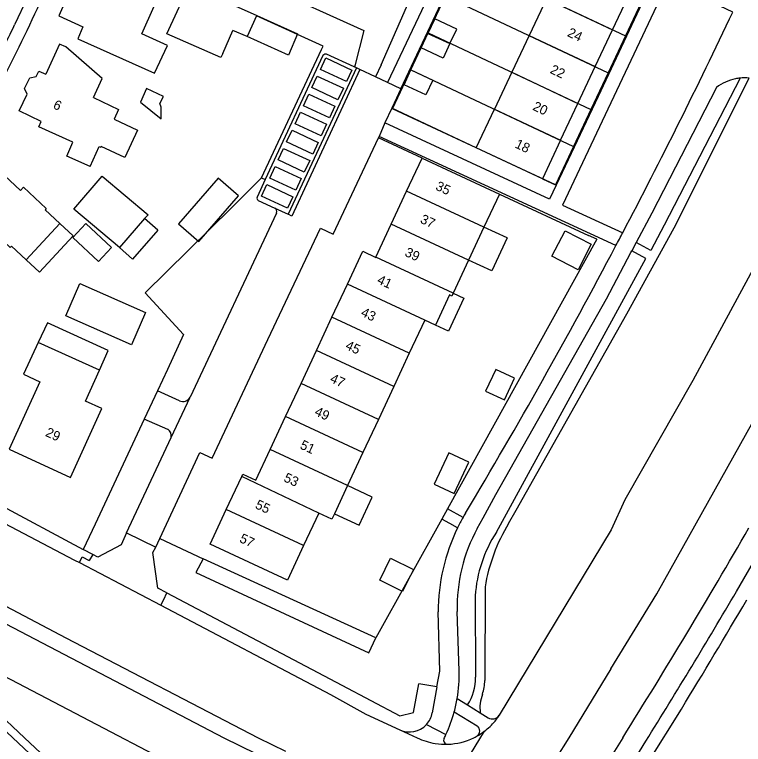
# Model space of a CAD drawing. Extents: x 194485 to 197793, y 468269 to 470822.
# Drawn here: x 195425.3 to 195516.6, y 470499.2 to 470590.6 of the extents above; entities that cross this region are included whole.
import ezdxf

# ---------------------------------------------------------------- set-up
doc = ezdxf.new("R2010")
doc.units = 0
for name, color, linetype in [('BGT grensvlak begroeid terreindeel', 7, 'Continuous'), ('BGT grensvlak begroeid terreindeel LR', 7, 'Continuous'), ('BGT grensvlak gebouwinstallatie plus 1', 7, 'Continuous'), ('BGT grensvlak onbegroeid terreindeel', 7, 'Continuous'), ('BGT grensvlak overig bouwwerk uitbreiding populatie', 7, 'Continuous'), ('BGT grensvlak pand op maaiveld', 7, 'Continuous'), ('BGT grensvlak pand op maaiveld LR', 7, 'Continuous'), ('BGT grensvlak vegetatieobject', 7, 'Continuous'), ('BGT grensvlak wegdeel', 7, 'Continuous'), ('BGT tekst huisnummerreeks', 7, 'Continuous'), ('GEM grensvlak WOZ_BRK percelen', 7, 'Continuous')]:
    doc.layers.add(name, color=color, linetype=linetype)

msp = doc.modelspace()

# ---------------------------------------------------------------- linework, layer by layer
at = {"layer": 'BGT grensvlak begroeid terreindeel'}
for p, q in [((195471.188, 470584.303), (195470.492, 470582.774)), ((195456.196, 470570.139), (195456.682, 470569.913))]:
    msp.add_line(p, q, dxfattribs=at)
for points in [[(195464.56, 470609.899), (195459.626, 470600.82), (195456.634, 470594.236), (195469.034, 470588.6), (195467.885, 470584.173), (195467.811, 470584.033)], [(195471.188, 470584.303), (195475.585, 470594.314), (195477.121, 470597.233), (195478.748, 470596.395)], [(195448.922, 470522.407), (195447.966, 470520.696), (195469.67, 470510.657), (195470.536, 470512.508)]]:
    msp.add_lwpolyline(points, dxfattribs=at)
at = {"layer": 'BGT grensvlak begroeid terreindeel LR'}
msp.add_lwpolyline([(195411.281, 470514.351), (195448.98, 470494.651), (195441.257, 470486.159)], dxfattribs=at)
at = {"layer": 'BGT grensvlak gebouwinstallatie plus 1'}
for p, q in [((195455.613, 470590.479), (195460.724, 470588.153)), ((195459.578, 470585.505), (195454.421, 470587.828)), ((195460.724, 470588.153), (195459.578, 470585.505)), ((195441.81, 470581.304), (195441.039, 470579.618)), ((195443.936, 470580.331), (195441.81, 470581.304)), ((195443.481, 470579.461), (195443.936, 470580.331)), ((195441.039, 470579.618), (195443.652, 470577.527)), ((195443.649, 470578.971), (195443.481, 470579.461)), ((195443.652, 470577.527), (195443.649, 470578.971)), ((195443.226, 470563.572), (195441.57, 470565.02)), ((195486.98, 470562.614), (195484.08, 470563.966)), ((195443.226, 470563.572), (195440.067, 470559.958)), ((195492.593, 470560.312), (195494.241, 470563.512)), ((195494.241, 470563.512), (195497.518, 470561.825)), ((195486.98, 470562.614), (195485.049, 470558.472)), ((195440.067, 470559.958), (195438.411, 470561.406)), ((195497.518, 470561.825), (195495.87, 470558.624)), ((195495.87, 470558.624), (195492.593, 470560.312)), ((195485.049, 470558.472), (195482.149, 470559.824)), ((195480.218, 470555.682), (195481.558, 470555.057)), ((195481.558, 470555.057), (195479.624, 470550.913)), ((195479.624, 470550.913), (195477.993, 470551.674))]:
    msp.add_line(p, q, dxfattribs=at)
for points in [[(195450.797, 470570.091), (195445.817, 470564.364), (195448.37, 470562.144), (195453.35, 470567.871), (195450.797, 470570.091)], [(195435.916, 470546.027), (195436.99, 470548.507), (195429.411, 470551.962), (195428.247, 470549.526)], [(195479.676, 470535.681), (195477.851, 470531.773), (195480.364, 470530.6), (195482.188, 470534.508), (195479.676, 470535.681)], [(195465.338, 470528.066), (195468.428, 470526.623), (195470.076, 470530.153), (195466.986, 470531.596)]]:
    msp.add_lwpolyline(points, dxfattribs=at)
at = {"layer": 'BGT grensvlak onbegroeid terreindeel'}
for p, q in [((195456.196, 470570.139), (195463.744, 470586.202)), ((195483.104, 470573.889), (195472.524, 470578.867)), ((195476.328, 470572.615), (195470.869, 470575.156)), ((195453.55, 470567.445), (195456.196, 470570.139)), ((195491.414, 470570.011), (195493.117, 470569.21)), ((195486.011, 470568.108), (195497.167, 470562.915)), ((195498.239, 470562.431), (195479.502, 470528.666)), ((195498.239, 470562.431), (195497.167, 470562.915)), ((195478.799, 470527.398), (195470.536, 470512.508)), ((195443.461, 470524.957), (195448.922, 470522.407)), ((195470.536, 470512.508), (195448.922, 470522.407))]:
    msp.add_line(p, q, dxfattribs=at)
for points in [[(195463.744, 470586.202), (195463.951, 470586.643), (195455.596, 470590.44)], [(195453.55, 470567.445), (195452.469, 470566.381), (195441.639, 470555.729), (195446.439, 470550.496), (195444.438, 470546.109), (195443.189, 470543.442)], [(195441.533, 470539.904), (195435.369, 470526.743), (195433.883, 470523.57)]]:
    msp.add_lwpolyline(points, dxfattribs=at)
at = {"layer": 'BGT grensvlak overig bouwwerk uitbreiding populatie'}
for points in [[(195435.788, 470559.644), (195437.423, 470561.401), (195434.201, 470564.398), (195432.567, 470562.641), (195435.788, 470559.644)], [(195485.554, 470546.138), (195484.284, 470543.42), (195486.64, 470542.32), (195487.909, 470545.038), (195485.554, 470546.138)], [(195473.896, 470518.315), (195471.021, 470519.726), (195472.385, 470522.507), (195475.261, 470521.096), (195473.896, 470518.315)]]:
    msp.add_lwpolyline(points, dxfattribs=at)
at = {"layer": 'BGT grensvlak pand op maaiveld'}
for p, q in [((195500.2, 470588.68), (195502.471, 470593.506)), ((195491.903, 470592.585), (195489.731, 470587.971)), ((195451.77, 470592.179), (195455.613, 470590.479)), ((195455.596, 470590.44), (195454.421, 470587.828)), ((195455.613, 470590.479), (195455.596, 470590.44)), ((195451.362, 470585.723), (195452.604, 470588.593)), ((195454.421, 470587.828), (195452.604, 470588.593)), ((195498.028, 470584.066), (195500.2, 470588.68)), ((195489.731, 470587.971), (195487.559, 470583.356)), ((195436.249, 470582.564), (195431.693, 470586.538)), ((195495.857, 470579.451), (195498.028, 470584.066)), ((195487.559, 470583.356), (195485.388, 470578.742)), ((195435.175, 470580.215), (195436.249, 470582.564)), ((195493.685, 470574.837), (195495.857, 470579.451)), ((195483.104, 470573.889), (195485.388, 470578.742)), ((195493.685, 470574.837), (195491.414, 470570.011)), ((195491.414, 470570.011), (195483.104, 470573.889)), ((195474.397, 470568.473), (195476.328, 470572.615)), ((195476.328, 470572.615), (195486.011, 470568.108)), ((195472.467, 470564.331), (195474.397, 470568.473)), ((195486.011, 470568.108), (195484.08, 470563.966)), ((195438.411, 470561.406), (195432.688, 470566.216)), ((195441.57, 470565.02), (195438.411, 470561.406)), ((195470.536, 470560.188), (195472.467, 470564.331)), ((195484.08, 470563.966), (195482.149, 470559.824)), ((195482.149, 470559.824), (195480.218, 470555.682)), ((195465.037, 470552.666), (195466.97, 470556.807)), ((195479.765, 470555.471), (195477.993, 470551.674)), ((195463.103, 470548.525), (195465.037, 470552.666)), ((195476.653, 470552.3), (195474.72, 470548.16)), ((195477.993, 470551.674), (195476.653, 470552.3)), ((195435.916, 470546.027), (195428.247, 470549.526)), ((195461.17, 470544.384), (195463.103, 470548.525)), ((195474.72, 470548.16), (195472.786, 470544.019)), ((195459.236, 470540.243), (195461.17, 470544.384)), ((195472.786, 470544.019), (195470.852, 470539.877)), ((195457.303, 470536.103), (195459.236, 470540.243)), ((195470.852, 470539.877), (195468.919, 470535.736)), ((195468.919, 470535.736), (195466.986, 470531.596)), ((195451.804, 470528.58), (195453.738, 470532.721)), ((195466.986, 470531.596), (195465.338, 470528.066)), ((195463.384, 470528.137), (195461.487, 470524.073))]:
    msp.add_line(p, q, dxfattribs=at)
for points in [[(195430.806, 470590.418), (195433.842, 470589.037), (195433.221, 470587.558), (195442.813, 470583.242), (195444.443, 470586.699), (195441.216, 470588.18), (195442.758, 470591.624), (195433.306, 470595.979), (195430.806, 470590.418)], [(195451.362, 470585.723), (195451.112, 470585.213), (195444.353, 470588.159), (195447.177, 470594.358), (195451.77, 470592.179)], [(195479.811, 470586.952), (195480.663, 470588.765), (195477.915, 470590.038), (195477.063, 470588.225)], [(195479.811, 470586.952), (195478.959, 470585.138), (195476.211, 470586.411), (195477.063, 470588.225)], [(195431.693, 470586.538), (195430.924, 470586.89), (195429.192, 470583.098)], [(195432.583, 470574.585), (195428.335, 470576.513), (195428.608, 470577.201), (195425.839, 470578.534), (195426.861, 470580.601), (195426.524, 470581.309), (195427.192, 470582.643), (195427.968, 470582.84), (195428.298, 470583.507), (195429.192, 470583.098)], [(195474.073, 470581.801), (195474.939, 470583.64), (195477.662, 470582.353), (195476.796, 470580.514), (195474.073, 470581.801)], [(195435.175, 470580.215), (195438.297, 470578.703), (195437.736, 470577.482)], [(195437.736, 470577.482), (195440.687, 470576.091), (195439.073, 470572.666), (195436.122, 470574.056)], [(195434.728, 470571.547), (195431.81, 470572.837), (195432.583, 470574.585)], [(195434.728, 470571.547), (195435.866, 470574.056), (195436.077, 470573.96), (195436.122, 470574.056)], [(195426.734, 470559.852), (195424.885, 470561.578), (195424.735, 470561.417), (195419.221, 470566.574), (195420.742, 470568.233), (195420.57, 470569.371), (195422.041, 470570.939), (195423.169, 470570.88), (195423.318, 470571.042), (195426.033, 470568.543), (195426.417, 470568.951), (195429.257, 470566.279), (195429.107, 470566.119), (195430.938, 470564.396)], [(195432.688, 470566.216), (195436.242, 470570.352), (195442.004, 470565.517), (195441.57, 470565.02)], [(195430.938, 470564.396), (195432.623, 470562.871), (195428.383, 470558.314), (195426.734, 470559.852)], [(195466.97, 470556.807), (195468.9, 470560.94), (195470.527, 470560.17), (195470.536, 470560.188)], [(195431.686, 470552.868), (195433.458, 470556.885), (195441.701, 470553.247), (195439.929, 470549.23), (195431.686, 470552.868)], [(195480.218, 470555.682), (195480.055, 470555.333), (195479.765, 470555.471)], [(195428.247, 470549.526), (195426.396, 470545.523), (195428.43, 470544.583), (195424.593, 470536.139), (195432.283, 470532.616), (195436.209, 470541.223), (195434.171, 470542.152), (195435.916, 470546.027)], [(195453.738, 470532.721), (195453.875, 470533.015), (195455.506, 470532.253), (195457.303, 470536.103)], [(195461.487, 470524.073), (195459.461, 470519.734), (195449.784, 470524.253), (195451.804, 470528.58)], [(195465.338, 470528.066), (195465.015, 470527.375), (195463.384, 470528.137)]]:
    msp.add_lwpolyline(points, dxfattribs=at)
at = {"layer": 'BGT grensvlak pand op maaiveld LR'}
for p, q in [((195491.903, 470592.585), (195500.2, 470588.68)), ((195477.063, 470588.225), (195479.811, 470586.952)), ((195489.731, 470587.971), (195498.028, 470584.066)), ((195487.559, 470583.356), (195495.857, 470579.451)), ((195485.388, 470578.742), (195493.685, 470574.837)), ((195484.08, 470563.966), (195474.397, 470568.473)), ((195430.938, 470564.396), (195426.734, 470559.852)), ((195482.149, 470559.824), (195472.467, 470564.331)), ((195480.218, 470555.682), (195470.536, 470560.188)), ((195476.653, 470552.3), (195466.97, 470556.807)), ((195474.72, 470548.16), (195465.037, 470552.666)), ((195472.786, 470544.019), (195463.103, 470548.525)), ((195470.852, 470539.877), (195461.17, 470544.384)), ((195468.919, 470535.736), (195459.236, 470540.243)), ((195466.986, 470531.596), (195457.303, 470536.103)), ((195463.384, 470528.137), (195453.738, 470532.721)), ((195461.487, 470524.073), (195451.804, 470528.58))]:
    msp.add_line(p, q, dxfattribs=at)
at = {"layer": 'BGT grensvlak vegetatieobject'}
for points in [[(195407.995, 470516.068), (195425.08, 470500), (195440.569, 470485.433)], [(195411.281, 470514.351), (195426.54, 470500), (195441.257, 470486.159)]]:
    msp.add_lwpolyline(points, dxfattribs=at)
at = {"layer": 'BGT grensvlak wegdeel'}
for p, q in [((195473.659, 470581.286), (195483.565, 470602.37)), ((195429.11, 470597.477), (195425.281, 470589.286)), ((195478.748, 470596.395), (195472.008, 470582.061)), ((195463.912, 470585.462), (195456.682, 470569.913)), ((195467.811, 470584.033), (195464.356, 470585.604)), ((195468.104, 470583.9), (195467.811, 470584.033)), ((195468.104, 470583.9), (195459.564, 470565.562)), ((195468.547, 470583.69), (195468.104, 470583.9)), ((195470.492, 470582.774), (195468.547, 470583.69)), ((195472.008, 470582.061), (195470.492, 470582.774)), ((195473.659, 470581.286), (195472.008, 470582.061)), ((195473.659, 470581.286), (195472.524, 470578.867)), ((195472.524, 470578.867), (195471.659, 470577.023)), ((195471.659, 470577.023), (195470.949, 470575.327)), ((195470.869, 470575.156), (195470.949, 470575.327)), ((195500.617, 470561.647), (195470.949, 470575.327)), ((195456.682, 470569.913), (195455.654, 470567.702)), ((195455.798, 470567.315), (195457.877, 470566.35)), ((195458.077, 470565.726), (195447.264, 470542.678)), ((195457.877, 470566.35), (195459.564, 470565.562)), ((195503.158, 470562.041), (195502.607, 470560.998)), ((195443.189, 470543.442), (195441.533, 470539.904)), ((195445.943, 470542.22), (195443.189, 470543.442)), ((195444.884, 470537.604), (195447.264, 470542.678)), ((195444.478, 470538.634), (195441.533, 470539.904)), ((195439.315, 470525.665), (195444.884, 470537.604)), ((195411.624, 470535.503), (195433.883, 470523.57)), ((195501.747, 470529.801), (195500.018, 470526.026)), ((195479.502, 470528.666), (195478.799, 470527.398)), ((195481.457, 470527.588), (195479.502, 470528.666)), ((195479.806, 470526.843), (195478.799, 470527.398)), ((195480.784, 470526.304), (195479.806, 470526.843)), ((195439.315, 470525.665), (195438.969, 470524.938)), ((195439.315, 470525.665), (195442.965, 470523.893)), ((195500.018, 470526.026), (195485.997, 470502.83)), ((195442.965, 470523.893), (195443.461, 470524.957)), ((195515.71, 470518.342), (195519.5, 470524.879)), ((195442.598, 470523.211), (195442.965, 470523.893)), ((195435.069, 470522.969), (195433.883, 470523.57)), ((195435.069, 470522.969), (195434.636, 470522.213)), ((195432.796, 470522.26), (195433.4, 470521.954)), ((195433.4, 470521.954), (195443.617, 470516.617)), ((195484.216, 470518.893), (195484.188, 470507.196)), ((195443.617, 470516.617), (195443.989, 470517.327)), ((195443.989, 470517.327), (195444.346, 470518.146)), ((195444.346, 470518.146), (195466.262, 470506.587)), ((195482.977, 470517.783), (195483.024, 470507.574)), ((195499.99, 470508.638), (195505.723, 470518.039)), ((195478.565, 470508.329), (195478.336, 470515.764)), ((195480.964, 470508.403), (195480.735, 470515.838)), ((195478.183, 470506.388), (195478.565, 470508.329)), ((195466.262, 470506.587), (195473.547, 470502.745)), ((195478.183, 470506.388), (195475.935, 470506.75)), ((195478.183, 470506.388), (195477.602, 470503.124)), ((195480.726, 470504.927), (195482.024, 470504.116)), ((195482.024, 470504.116), (195483.625, 470503.116)), ((195501.476, 470491.873), (195508.811, 470503.607)), ((195480.362, 470503.268), (195483.211, 470501.487)), ((195483.625, 470503.116), (195484.611, 470502.499)), ((195485.997, 470502.83), (195485.831, 470502.556)), ((195473.106, 470482.669), (195484.128, 470500.819)), ((195473.543, 470501.003), (195475.722, 470500)), ((195476.868, 470501.657), (195479.319, 470500.42)), ((195501.467, 470500), (195497.995, 470494.409)), ((195499.938, 470492.496), (195504.363, 470499.573))]:
    msp.add_line(p, q, dxfattribs=at)
for points in [[(195515.253, 470590.903), (195507.169, 470594.76), (195499.978, 470579.523), (195493.938, 470566.702), (195501.467, 470563.261)], [(195504.184, 470592.7), (195498.388, 470580.323), (195493.117, 470569.21)], [(195467.525, 470583.633), (195466.849, 470582.183), (195463.586, 470583.703), (195464.261, 470585.153), (195467.525, 470583.633)], [(195468.547, 470583.69), (195460.018, 470565.34), (195459.564, 470565.562)], [(195466.469, 470581.367), (195465.794, 470579.917), (195462.53, 470581.437), (195463.206, 470582.887), (195466.469, 470581.367)], [(195487.171, 470526.852), (195488.11, 470528.512), (195501.997, 470553.094), (195507.905, 470563.877), (195517.313, 470582.628)], [(195516.16, 470582.624), (195506.671, 470564.196), (195504.989, 470561.016), (195503.158, 470562.041)], [(195513.213, 470581.455), (195505.098, 470565.709), (195503.158, 470562.041)], [(195465.414, 470579.101), (195464.738, 470577.65), (195461.475, 470579.17), (195462.15, 470580.621), (195465.414, 470579.101)], [(195464.359, 470576.835), (195463.683, 470575.384), (195460.42, 470576.904), (195461.095, 470578.354), (195464.359, 470576.835)], [(195493.117, 470569.21), (195492.288, 470567.462), (195471.659, 470577.023)], [(195527.242, 470577.244), (195518.829, 470560.659), (195510.255, 470544.749), (195501.747, 470529.801)], [(195463.303, 470574.568), (195462.628, 470573.118), (195459.364, 470574.638), (195460.04, 470576.088), (195463.303, 470574.568)], [(195443.461, 470524.957), (195448.492, 470535.747), (195450.033, 470535.024), (195457.01, 470549.893), (195463.619, 470563.814), (195465.177, 470563.074), (195470.869, 470575.156)], [(195462.248, 470572.302), (195461.572, 470570.852), (195458.309, 470572.371), (195458.984, 470573.822), (195462.248, 470572.302)], [(195461.192, 470570.036), (195460.517, 470568.585), (195457.253, 470570.105), (195457.929, 470571.556), (195461.192, 470570.036)], [(195460.137, 470567.769), (195459.461, 470566.319), (195456.198, 470567.839), (195456.873, 470569.289), (195460.137, 470567.769)], [(195505.723, 470518.039), (195521.035, 470545.384), (195531.62, 470564.998)], [(195483.241, 470526.233), (195483.975, 470527.565), (195485.579, 470530.473), (195499.416, 470554.965), (195502.492, 470560.781), (195502.607, 470560.998)], [(195485.632, 470525.74), (195504.37, 470560.033), (195502.607, 470560.998)], [(195403.532, 470537.744), (195418.39, 470529.79), (195432.796, 470522.26)], [(195438.969, 470524.938), (195438.623, 470524.186), (195435.723, 470522.638), (195435.069, 470522.969)], [(195412.101, 470522.854), (195415.917, 470520.83), (195431.701, 470512.522), (195455.81, 470500), (195459.233, 470498.334)], [(195444.346, 470518.146), (195443.217, 470518.749), (195442.598, 470523.211)], [(195433.4, 470521.954), (195433.758, 470522.659), (195434.636, 470522.213)], [(195410.501, 470521.422), (195451.491, 470500), (195457.528, 470497.022), (195458.482, 470496.541)], [(195443.617, 470516.617), (195464.838, 470505.423), (195469.27, 470502.971), (195473.543, 470501.003)], [(195499.99, 470508.638), (195494.707, 470500), (195493.088, 470497.407)], [(195473.547, 470502.745), (195475.247, 470503.186), (195475.935, 470506.75)]]:
    msp.add_lwpolyline(points, dxfattribs=at)
for centre, radius, start, end in [((195258.882, 470668.705), 186.097, 332.17821, 335.9001), ((194849.168, 470905.843), 736.788, 332.291895, 334.694137), ((195191.493, 470701.553), 259.347, 332.80705, 334.34918), ((195464.229, 470585.236), 0.389, 70.96876, 144.50186), ((195516.721, 470576.897), 5.751, 101.42612, 127.58928), ((195516.748, 470576.883), 5.771, 95.84923, 101.65799), ((195516.757, 470576.707), 5.947, 84.6358, 95.76174), ((195455.944, 470567.59), 0.311, 158.84318, 241.97658), ((195457.65, 470565.933), 0.475, 334.11109, 61.43155), ((194783.826, 470940.17), 810.598, 332.162362, 332.291299), ((194849.304, 470905.8), 736.647, 329.15783, 332.148098), ((195446.379, 470543.096), 0.979, 243.55057, 334.69301), ((195443.936, 470537.825), 0.974, 346.86118, 56.16504), ((195503.675, 470515.124), 25.475, 150.70857, 153.96947), ((195502.314, 470515.844), 23.936, 149.09096, 150.61623), ((195506.279, 470515.23), 22.365, 148.68979, 170.57252), ((195502.641, 470515.673), 24.305, 154.06251, 179.78633), ((195500.942, 470516.466), 20.217, 151.1112, 181.78062), ((195499.833, 470516.58), 16.899, 147.17759, 175.91795), ((194814.758, 470930.575), 810.533, 327.911756, 330.079332), ((194857.871, 470903.231), 762.162, 328.020075, 329.668906), ((194694.367, 471001.087), 954.361, 328.582483, 329.539326), ((195463.356, 470507.862), 17.617, 350.40801, 1.75819), ((195476.646, 470507.545), 6.379, 327.48099, 0.26092), ((195476.641, 470507.546), 7.555, 343.87848, 357.34574), ((195487.994, 470503.785), 4.42, 157.89349, 188.70394), ((195463.191, 470507.905), 17.786, 344.88816, 350.36157), ((195474.755, 470503.632), 2.892, 316.94485, 349.89381), ((195463.363, 470507.878), 17.613, 334.94679, 344.82554), ((195485.134, 470503.378), 1.022, 239.2564, 327.60682), ((195479.079, 470507.474), 8.354, 307.1896, 319.97994), ((195478.553, 470507.881), 9.018, 320.14563, 323.80794), ((195474.753, 470503.632), 2.894, 245.29082, 316.96429), ((195482.788, 470500.852), 0.763, 301.07786, 56.34449), ((195479.104, 470507.441), 8.311, 299.37935, 307.1863), ((195479.263, 470507.327), 8.138, 244.20648, 260.92949), ((195479.53, 470499.698), 0.505, 152.18731, 270.91546), ((195464.352, 470507.388), 16.51, 333.16141, 335.03647), ((195479.266, 470507.329), 8.14, 271.91565, 295.80212), ((195479.304, 470507.054), 7.877, 296.42475, 299.49676), ((195479.271, 470507.387), 8.198, 260.93749, 271.86406)]:
    msp.add_arc(centre, radius, start, end, dxfattribs=at)
at = {"layer": 'GEM grensvlak WOZ_BRK percelen'}
for p, q in [((195481.417, 470597.52), (195501.817, 470587.919)), ((195477.08, 470588.287), (195479.249, 470592.904)), ((195479.249, 470592.904), (195499.649, 470583.303)), ((195474.913, 470583.672), (195477.08, 470588.287)), ((195477.08, 470588.287), (195497.481, 470578.687)), ((195501.817, 470587.919), (195499.649, 470583.303)), ((195474.913, 470583.672), (195495.313, 470574.071)), ((195499.649, 470583.303), (195497.481, 470578.687)), ((195497.481, 470578.687), (195495.313, 470574.071))]:
    msp.add_line(p, q, dxfattribs=at)
for points in [[(195481.417, 470597.52), (195483.656, 470602.288), (195504.087, 470592.751), (195501.817, 470587.919)], [(195495.313, 470574.071), (195493.047, 470569.248), (195472.617, 470578.784), (195474.913, 470583.672)]]:
    msp.add_lwpolyline(points, dxfattribs=at)

# ---------------------------------------------------------------- texts
at = {"layer": 'BGT tekst huisnummerreeks'}
for s, rotation, p in [('24', 334.8, (195494.433, 470587.914)), ('22', 334.8, (195492.264, 470583.296)), ('6', 333.7, (195430.004, 470578.9)), ('20', 334.8, (195490.09, 470578.685)), ('18', 334.8, (195487.865, 470573.965)), ('35', 335, (195477.92, 470568.69)), ('37', 335, (195475.994, 470564.547)), ('39', 335, (195474.062, 470560.404)), ('41', 335, (195470.6, 470556.966)), ('43', 335, (195468.564, 470552.879)), ('45', 335, (195466.626, 470548.739)), ('47', 335, (195464.697, 470544.597)), ('49', 335, (195462.762, 470540.455)), ('29', 335.4, (195429.04, 470537.841)), ('51', 335, (195460.935, 470536.266)), ('53', 335, (195458.894, 470532.168)), ('55', 335, (195455.327, 470528.794)), ('57', 335, (195453.354, 470524.558))]:
    msp.add_text(s, height=1.2, rotation=rotation, dxfattribs=at).set_placement(p)

doc.saveas('drawing.dxf')
